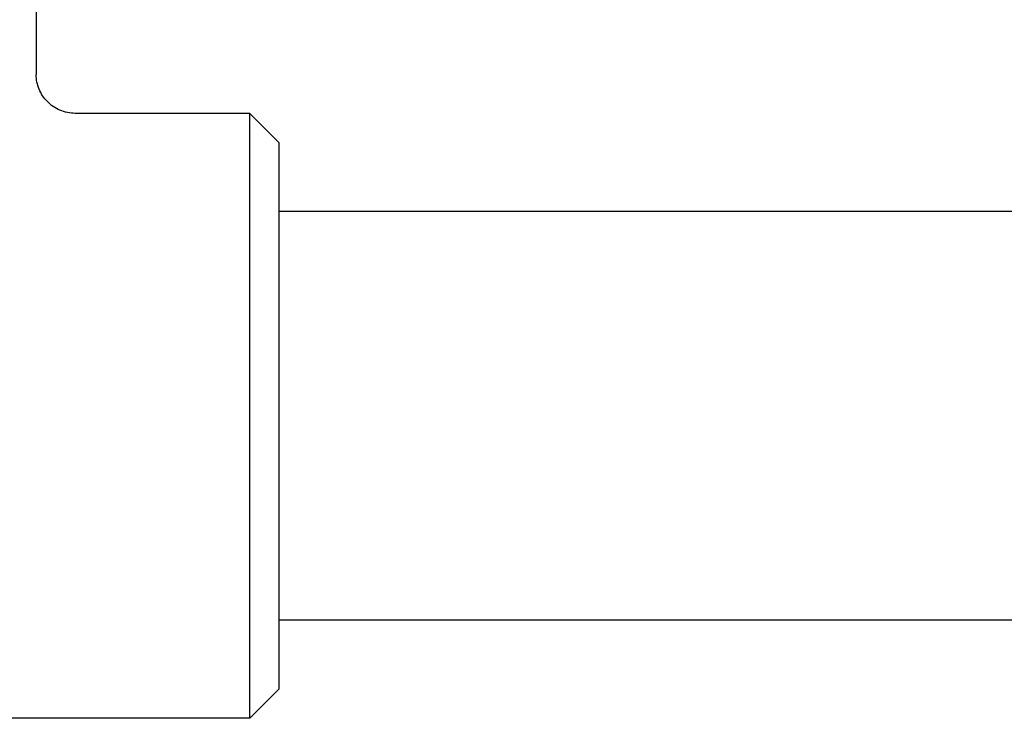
# Model space of a CAD drawing. Header units: inches. Extents: x 24 to 1128, y -69 to 748.
# Tile 512 of 656: x 743.31 to 746.48, y 303.57 to 305.82. Entities that reach past the tile are written whole.
import ezdxf

# ---------------------------------------------------------------- set-up
doc = ezdxf.new("R2010")
doc.units = ezdxf.units.IN
doc.header["$LTSCALE"] = 32
doc.header["$MEASUREMENT"] = 0
doc.layers.add('Visible (ANSI)', color=7, linetype='Continuous', lineweight=30)

msp = doc.modelspace()

# ---------------------------------------------------------------- linework, layer by layer
at = {"layer": 'Visible (ANSI)'}
for p, q in [((743.36692, 306.42117), (743.36692, 305.6448)), ((744.05442, 305.51992), (743.49302, 305.51992)), ((744.05442, 303.57242), (744.05442, 305.51992)), ((744.14817, 305.42617), (744.05442, 305.51992)), ((744.14817, 305.42617), (744.14817, 303.66617)), ((746.71067, 305.20367), (744.14817, 305.20367)), ((746.71067, 303.88867), (744.14817, 303.88867)), ((744.14817, 303.66617), (744.05442, 303.57242)), ((744.05442, 303.57242), (742.53833, 303.57242))]:
    msp.add_line(p, q, dxfattribs=at)
msp.add_open_spline([(743.49302, 305.51992), (743.49292, 305.51992), (743.49281, 305.51992), (743.48416, 305.51994), (743.47563, 305.52082), (743.4589, 305.52428), (743.45073, 305.52684), (743.42786, 305.53664), (743.41421, 305.54594), (743.39137, 305.56913), (743.38235, 305.58276), (743.37007, 305.61267), (743.36692, 305.62865), (743.36692, 305.6448)], degree=3, knots=[-0.00080906, -0.00080906, -0.00080906, -0.00080906, 0, 0, 0.06513682, 0.06513682, 0.13017613, 0.13017613, 0.25481643, 0.25481643, 0.37825086, 0.37825086, 0.50129539, 0.50129539, 0.50129539, 0.50129539], dxfattribs=at)

doc.saveas('drawing.dxf')
